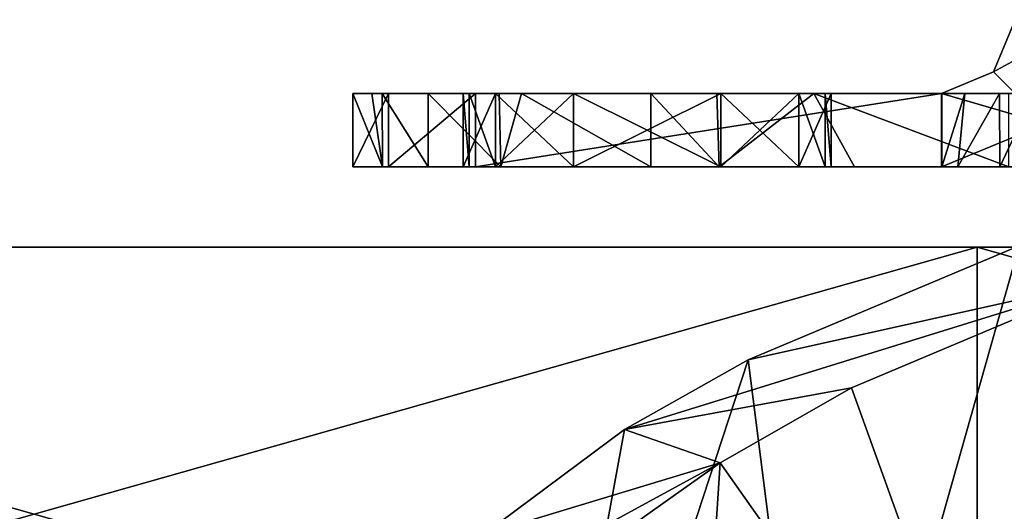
# Model space of a CAD drawing. Extents: x -1633 to 62, y -535 to 375.
# Tile 269 of 297: x -310 to -269, y 211 to 232. Entities that reach past the tile are written whole.
import ezdxf

# ---------------------------------------------------------------- set-up
doc = ezdxf.new("R2010")
doc.units = 0
doc.header["$LTSCALE"] = 33.374815
for name, color, linetype in [('1118', 7, 'CONTINUOUS'), ('1119', 7, 'CONTINUOUS'), ('1120', 7, 'CONTINUOUS'), ('1121', 7, 'CONTINUOUS'), ('1122', 7, 'CONTINUOUS'), ('1123', 7, 'CONTINUOUS'), ('1124', 7, 'CONTINUOUS'), ('1125', 7, 'CONTINUOUS'), ('1169', 7, 'CONTINUOUS'), ('1171', 7, 'CONTINUOUS'), ('1172', 7, 'CONTINUOUS'), ('1175', 7, 'CONTINUOUS'), ('1176', 7, 'CONTINUOUS'), ('1177', 7, 'CONTINUOUS'), ('1178', 7, 'CONTINUOUS'), ('1179', 7, 'CONTINUOUS'), ('1266', 7, 'CONTINUOUS'), ('1270', 7, 'CONTINUOUS'), ('1271', 7, 'CONTINUOUS'), ('411', 7, 'CONTINUOUS')]:
    doc.layers.add(name, color=color, linetype=linetype)

msp = doc.modelspace()

# ---------------------------------------------------------------- linework, layer by layer
at = {"layer": '1118', "color": 7, "linetype": 'CONTINUOUS'}
for points in [[(-294.787, 225.5, 39.518), (-296, 225.5, 22.5), (-282.502, 225.5, 19.039), (-294.787, 225.5, 39.518)], [(-282.502, 225.5, 19.039), (-296, 225.5, 22.5), (-296, 225.5, 19.039), (-282.502, 225.5, 19.039)], [(-282.502, 225.5, 19.039), (-296, 225.5, 19.039), (-287, 225.5, 4.5), (-282.502, 225.5, 19.039)], [(-287, 225.5, 4.5), (-296, 225.5, 19.039), (-290.182, 225.5, 3.182), (-287, 225.5, 4.5)], [(-290.182, 225.5, 3.182), (-296, 225.5, 19.039), (-291.5, 225.5), (-290.182, 225.5, 3.182)], [(-291.5, 225.5), (-296, 225.5, 19.039), (-296, 225.5, 8.844), (-291.5, 225.5)], [(-291.252, 225.5, -1.473), (-291.5, 225.5), (-296, 225.5, 8.844), (-291.252, 225.5, -1.473)], [(-296, 225.5, -1.351), (-291.252, 225.5, -1.473), (-296, 225.5, 8.844), (-296, 225.5, -1.351)], [(-291.252, 225.5, -1.473), (-296, 225.5, -1.351), (-284, 225.5, -21.741), (-291.252, 225.5, -1.473)], [(-284, 225.5, -21.741), (-296, 225.5, -1.351), (-296, 225.5, -11.546), (-284, 225.5, -21.741)], [(-296, 225.5, -21.741), (-284, 225.5, -21.741), (-296, 225.5, -11.546), (-296, 225.5, -21.741)], [(-284, 225.5, -21.741), (-296, 225.5, -21.741), (-284, 225.5, -42.131), (-284, 225.5, -21.741)], [(-284, 225.5, -42.131), (-296, 225.5, -21.741), (-296, 225.5, -31.936), (-284, 225.5, -42.131)], [(-296, 225.5, -42.131), (-284, 225.5, -42.131), (-296, 225.5, -31.936), (-296, 225.5, -42.131)], [(-284, 225.5, -42.131), (-296, 225.5, -42.131), (-291, 225.5, -62.5), (-284, 225.5, -42.131)], [(-291, 225.5, -62.5), (-296, 225.5, -42.131), (-294.536, 225.5, -61.036), (-291, 225.5, -62.5)], [(-294.536, 225.5, -61.036), (-296, 225.5, -42.131), (-296, 225.5, -57.5), (-294.536, 225.5, -61.036)], [(-277.917, 225.5, 39.429), (-294.787, 225.5, 39.518), (-282.502, 225.5, 19.039), (-277.917, 225.5, 39.429)], [(-294.787, 225.5, 39.518), (-277.917, 225.5, 39.429), (-292.924, 225.5, 49.495), (-294.787, 225.5, 39.518)], [(-292.924, 225.5, 49.495), (-277.917, 225.5, 39.429), (-289.97, 225.5, 60.061), (-292.924, 225.5, 49.495)], [(-291.252, 225.5, -1.473), (-284, 225.5, -21.741), (-290.182, 225.5, -3.182), (-291.252, 225.5, -1.473)], [(-272, 225.5, -62.5), (-284, 225.5, -42.131), (-291, 225.5, -62.5), (-272, 225.5, -62.5)], [(-290.182, 225.5, -3.182), (-284, 225.5, -21.741), (-287, 225.5, -4.5), (-290.182, 225.5, -3.182)], [(-289.97, 225.5, 60.061), (-277.917, 225.5, 39.429), (-269.13, 225.5, 59.819), (-289.97, 225.5, 60.061)], [(-289.97, 225.5, 60.061), (-269.13, 225.5, 59.819), (-283.855, 225.5, 75.106), (-289.97, 225.5, 60.061)], [(-281, 225.5, 4.5), (-282.502, 225.5, 19.039), (-287, 225.5, 4.5), (-281, 225.5, 4.5)], [(-287, 225.5, -4.5), (-284, 225.5, -21.741), (-281, 225.5, -4.5), (-287, 225.5, -4.5)], [(-284, 225.5, -21.741), (-272, 225.5, -21.741), (-281, 225.5, -4.5), (-284, 225.5, -21.741)], [(-272, 225.5, -21.741), (-284, 225.5, -21.741), (-272, 225.5, -37.5), (-272, 225.5, -21.741)], [(-272, 225.5, -37.5), (-284, 225.5, -21.741), (-272, 225.5, -42.131), (-272, 225.5, -37.5)], [(-272, 225.5, -42.131), (-284, 225.5, -21.741), (-284, 225.5, -42.131), (-272, 225.5, -42.131)], [(-272, 225.5, -42.131), (-284, 225.5, -42.131), (-272, 225.5, -62.5), (-272, 225.5, -42.131)], [(-283.855, 225.5, 75.106), (-269.13, 225.5, 59.819), (-281.06, 225.5, 80.486), (-283.855, 225.5, 75.106)], [(-269.63, 225.5, 19.144), (-277.917, 225.5, 39.429), (-282.502, 225.5, 19.039), (-269.63, 225.5, 19.144)], [(-269.63, 225.5, 19.144), (-282.502, 225.5, 19.039), (-271.341, 225.5, 8.964), (-269.63, 225.5, 19.144)], [(-271.341, 225.5, 8.964), (-282.502, 225.5, 19.039), (-271.993, 225.5, -1.334), (-271.341, 225.5, 8.964)], [(-271.993, 225.5, -1.334), (-282.502, 225.5, 19.039), (-276.5, 225.5), (-271.993, 225.5, -1.334)], [(-276.5, 225.5), (-282.502, 225.5, 19.039), (-277.818, 225.5, 3.182), (-276.5, 225.5)], [(-277.818, 225.5, 3.182), (-282.502, 225.5, 19.039), (-281, 225.5, 4.5), (-277.818, 225.5, 3.182)], [(-281.06, 225.5, 80.486), (-269.13, 225.5, 59.819), (-263.11, 225.5, 80.208), (-281.06, 225.5, 80.486)], [(-281.06, 225.5, 80.486), (-263.11, 225.5, 80.208), (-275.545, 225.5, 89.514), (-281.06, 225.5, 80.486)], [(-281, 225.5, -4.5), (-272, 225.5, -21.741), (-277.818, 225.5, -3.182), (-281, 225.5, -4.5)], [(-262.608, 225.5, 39.81), (-277.917, 225.5, 39.429), (-268.206, 225.5, 24.783), (-262.608, 225.5, 39.81)], [(-277.917, 225.5, 39.429), (-262.608, 225.5, 39.81), (-269.13, 225.5, 59.819), (-277.917, 225.5, 39.429)], [(-268.206, 225.5, 24.783), (-277.917, 225.5, 39.429), (-269.63, 225.5, 19.144), (-268.206, 225.5, 24.783)], [(-272, 225.5, -21.741), (-276.748, 225.5, -1.473), (-277.818, 225.5, -3.182), (-272, 225.5, -21.741)], [(-276.748, 225.5, -1.473), (-271.993, 225.5, -1.334), (-276.5, 225.5), (-276.748, 225.5, -1.473)], [(-271.993, 225.5, -1.334), (-276.748, 225.5, -1.473), (-272, 225.5, -2.5), (-271.993, 225.5, -1.334)], [(-272, 225.5, -2.5), (-276.748, 225.5, -1.473), (-272, 225.5, -21.741), (-272, 225.5, -2.5)], [(-275.545, 225.5, 89.514), (-263.11, 225.5, 80.208), (-269.257, 225.5, 98.02), (-275.545, 225.5, 89.514)]]:
    msp.add_3dface(points, dxfattribs=at)
at = {"layer": '1119', "color": 7, "linetype": 'CONTINUOUS'}
for points in [[(-272, 225.5, -37.5), (-272, 225.5, -42.131), (-267.757, 227.257, -62.5), (-272, 225.5, -37.5)], [(-267.757, 227.257, -37.5), (-272, 225.5, -37.5), (-267.757, 227.257, -62.5), (-267.757, 227.257, -37.5)], [(-272, 225.5, -42.131), (-272, 225.5, -62.5), (-267.757, 227.257, -62.5), (-272, 225.5, -42.131)]]:
    msp.add_3dface(points, dxfattribs=at)
at = {"layer": '1120', "color": 7, "linetype": 'CONTINUOUS'}
for points in [[(-296, 228.5, 22.5), (-295.228, 228.5, 36.085), (-296, 228.5, 19.039), (-296, 228.5, 22.5)], [(-295.228, 228.5, 36.085), (-294.796, 228.5, 39.453), (-296, 228.5, 19.039), (-295.228, 228.5, 36.085)], [(-296, 228.5, 19.039), (-294.796, 228.5, 39.453), (-282.707, 228.5, 19.039), (-296, 228.5, 19.039)], [(-294.536, 228.5, -61.036), (-296, 228.5, -57.5), (-284, 228.5, -42.131), (-294.536, 228.5, -61.036)], [(-296, 228.5, -57.5), (-296, 228.5, -42.131), (-284, 228.5, -42.131), (-296, 228.5, -57.5)], [(-296, 228.5, -42.131), (-296, 228.5, -37.5), (-284, 228.5, -21.741), (-296, 228.5, -42.131)], [(-284, 228.5, -42.131), (-296, 228.5, -42.131), (-284, 228.5, -21.741), (-284, 228.5, -42.131)], [(-296, 228.5, -37.5), (-296, 228.5, -21.741), (-284, 228.5, -21.741), (-296, 228.5, -37.5)], [(-296, 228.5, -21.741), (-296, 228.5, -17.5), (-291.252, 228.5, -1.473), (-296, 228.5, -21.741)], [(-284, 228.5, -21.741), (-296, 228.5, -21.741), (-287, 228.5, -4.5), (-284, 228.5, -21.741)], [(-287, 228.5, -4.5), (-296, 228.5, -21.741), (-290.182, 228.5, -3.182), (-287, 228.5, -4.5)], [(-290.182, 228.5, -3.182), (-296, 228.5, -21.741), (-291.252, 228.5, -1.473), (-290.182, 228.5, -3.182)], [(-296, 228.5, -17.5), (-296, 228.5, -1.351), (-291.252, 228.5, -1.473), (-296, 228.5, -17.5)], [(-296, 228.5, -1.351), (-296, 228.5, 2.5), (-282.707, 228.5, 19.039), (-296, 228.5, -1.351)], [(-296, 228.5, -1.351), (-282.707, 228.5, 19.039), (-290.182, 228.5, 3.182), (-296, 228.5, -1.351)], [(-291.252, 228.5, -1.473), (-296, 228.5, -1.351), (-291.5, 228.5), (-291.252, 228.5, -1.473)], [(-291.5, 228.5), (-296, 228.5, -1.351), (-290.182, 228.5, 3.182), (-291.5, 228.5)], [(-296, 228.5, 2.5), (-296, 228.5, 19.039), (-282.707, 228.5, 19.039), (-296, 228.5, 2.5)], [(-294.796, 228.5, 39.453), (-292.924, 228.5, 49.495), (-290.038, 228.5, 59.855), (-294.796, 228.5, 39.453)], [(-294.796, 228.5, 39.453), (-290.038, 228.5, 59.855), (-278.658, 228.5, 39.429), (-294.796, 228.5, 39.453)], [(-282.707, 228.5, 19.039), (-294.796, 228.5, 39.453), (-278.658, 228.5, 39.429), (-282.707, 228.5, 19.039)], [(-291, 228.5, -62.5), (-294.536, 228.5, -61.036), (-284, 228.5, -42.131), (-291, 228.5, -62.5)], [(-272, 228.5, -42.131), (-272, 228.5, -62.5), (-291, 228.5, -62.5), (-272, 228.5, -42.131)], [(-272, 228.5, -42.131), (-291, 228.5, -62.5), (-284, 228.5, -42.131), (-272, 228.5, -42.131)], [(-290.182, 228.5, 3.182), (-282.707, 228.5, 19.039), (-287, 228.5, 4.5), (-290.182, 228.5, 3.182)], [(-290.038, 228.5, 59.855), (-289.117, 228.5, 62.558), (-283.855, 228.5, 75.106), (-290.038, 228.5, 59.855)], [(-290.038, 228.5, 59.855), (-283.855, 228.5, 75.106), (-281.162, 228.5, 80.301), (-290.038, 228.5, 59.855)], [(-290.038, 228.5, 59.855), (-281.162, 228.5, 80.301), (-269.994, 228.5, 59.819), (-290.038, 228.5, 59.855)], [(-278.658, 228.5, 39.429), (-290.038, 228.5, 59.855), (-269.994, 228.5, 59.819), (-278.658, 228.5, 39.429)], [(-287, 228.5, 4.5), (-282.707, 228.5, 19.039), (-281, 228.5, 4.5), (-287, 228.5, 4.5)], [(-281, 228.5, -4.5), (-284, 228.5, -21.741), (-287, 228.5, -4.5), (-281, 228.5, -4.5)], [(-272, 228.5, -37.5), (-272, 228.5, -42.131), (-284, 228.5, -42.131), (-272, 228.5, -37.5)], [(-272, 228.5, -21.741), (-272, 228.5, -37.5), (-284, 228.5, -42.131), (-272, 228.5, -21.741)], [(-272, 228.5, -2.5), (-272, 228.5, -20), (-284, 228.5, -21.741), (-272, 228.5, -2.5)], [(-272, 228.5, -2.5), (-284, 228.5, -21.741), (-276.748, 228.5, -1.473), (-272, 228.5, -2.5)], [(-272, 228.5, -20), (-272, 228.5, -21.741), (-284, 228.5, -21.741), (-272, 228.5, -20)], [(-272, 228.5, -21.741), (-284, 228.5, -42.131), (-284, 228.5, -21.741), (-272, 228.5, -21.741)], [(-276.748, 228.5, -1.473), (-284, 228.5, -21.741), (-277.818, 228.5, -3.182), (-276.748, 228.5, -1.473)], [(-277.818, 228.5, -3.182), (-284, 228.5, -21.741), (-281, 228.5, -4.5), (-277.818, 228.5, -3.182)], [(-269.642, 228.5, 19.088), (-282.707, 228.5, 19.039), (-278.658, 228.5, 39.429), (-269.642, 228.5, 19.088)], [(-282.707, 228.5, 19.039), (-269.642, 228.5, 19.088), (-281, 228.5, 4.5), (-282.707, 228.5, 19.039)], [(-281.162, 228.5, 80.301), (-277.206, 228.5, 86.977), (-269.257, 228.5, 98.02), (-281.162, 228.5, 80.301)], [(-281.162, 228.5, 80.301), (-269.257, 228.5, 98.02), (-267.024, 228.5, 100.696), (-281.162, 228.5, 80.301)], [(-281.162, 228.5, 80.301), (-267.024, 228.5, 100.696), (-263.372, 228.5, 80.208), (-281.162, 228.5, 80.301)], [(-269.994, 228.5, 59.819), (-281.162, 228.5, 80.301), (-263.372, 228.5, 80.208), (-269.994, 228.5, 59.819)], [(-281, 228.5, 4.5), (-269.642, 228.5, 19.088), (-277.818, 228.5, 3.182), (-281, 228.5, 4.5)], [(-262.762, 228.5, 39.479), (-263.531, 228.5, 37.776), (-278.658, 228.5, 39.429), (-262.762, 228.5, 39.479)], [(-262.762, 228.5, 39.479), (-278.658, 228.5, 39.429), (-269.994, 228.5, 59.819), (-262.762, 228.5, 39.479)], [(-263.531, 228.5, 37.776), (-268.206, 228.5, 24.783), (-278.658, 228.5, 39.429), (-263.531, 228.5, 37.776)], [(-268.206, 228.5, 24.783), (-269.642, 228.5, 19.088), (-278.658, 228.5, 39.429), (-268.206, 228.5, 24.783)], [(-277.818, 228.5, 3.182), (-269.642, 228.5, 19.088), (-276.5, 228.5), (-277.818, 228.5, 3.182)], [(-271.993, 228.5, -1.345), (-272, 228.5, -2.5), (-276.748, 228.5, -1.473), (-271.993, 228.5, -1.345)], [(-271.993, 228.5, -1.345), (-276.748, 228.5, -1.473), (-276.5, 228.5), (-271.993, 228.5, -1.345)], [(-269.642, 228.5, 19.088), (-271.047, 228.5, 11.274), (-276.5, 228.5), (-269.642, 228.5, 19.088)], [(-271.047, 228.5, 11.274), (-271.993, 228.5, -1.345), (-276.5, 228.5), (-271.047, 228.5, 11.274)], [(-250.157, 228.5, 59.881), (-257.112, 228.5, 49.997), (-269.994, 228.5, 59.819), (-250.157, 228.5, 59.881)], [(-250.157, 228.5, 59.881), (-269.994, 228.5, 59.819), (-263.372, 228.5, 80.208), (-250.157, 228.5, 59.881)], [(-257.112, 228.5, 49.997), (-262.762, 228.5, 39.479), (-269.994, 228.5, 59.819), (-257.112, 228.5, 49.997)]]:
    msp.add_3dface(points, dxfattribs=at)
at = {"layer": '1121', "color": 7, "linetype": 'CONTINUOUS'}
for points in [[(-269.879, 229.379, -37.5), (-269, 231.5, -37.5), (-269.879, 229.379, -62.5), (-269.879, 229.379, -37.5)], [(-269, 231.5, -37.5), (-269, 231.5, -62.5), (-269.879, 229.379, -62.5), (-269, 231.5, -37.5)], [(-272, 228.5, -37.5), (-269.879, 229.379, -37.5), (-272, 228.5, -42.131), (-272, 228.5, -37.5)], [(-269.879, 229.379, -37.5), (-269.879, 229.379, -62.5), (-272, 228.5, -62.5), (-269.879, 229.379, -37.5)], [(-269.879, 229.379, -37.5), (-272, 228.5, -62.5), (-272, 228.5, -42.131), (-269.879, 229.379, -37.5)]]:
    msp.add_3dface(points, dxfattribs=at)
at = {"layer": '1122', "color": 7, "linetype": 'CONTINUOUS'}
for points in [[(-272, 225.5, -62.5), (-291, 225.5, -62.5), (-272, 228.5, -62.5), (-272, 225.5, -62.5)], [(-272, 228.5, -62.5), (-291, 225.5, -62.5), (-291, 228.5, -62.5), (-272, 228.5, -62.5)]]:
    msp.add_3dface(points, dxfattribs=at)
at = {"layer": '1123', "color": 7, "linetype": 'CONTINUOUS'}
for points in [[(-296, 225.5, 19.039), (-296, 225.5, 22.5), (-296, 228.5, 19.039), (-296, 225.5, 19.039)], [(-296, 225.5, 22.5), (-296, 228.5, 22.5), (-296, 228.5, 19.039), (-296, 225.5, 22.5)], [(-296, 225.5, 8.844), (-296, 225.5, 19.039), (-296, 228.5, 2.5), (-296, 225.5, 8.844)], [(-296, 228.5, 2.5), (-296, 225.5, 19.039), (-296, 228.5, 19.039), (-296, 228.5, 2.5)], [(-296, 225.5, -1.351), (-296, 225.5, 8.844), (-296, 228.5, -1.351), (-296, 225.5, -1.351)], [(-296, 225.5, -11.546), (-296, 225.5, -1.351), (-296, 228.5, -17.5), (-296, 225.5, -11.546)], [(-296, 228.5, -17.5), (-296, 225.5, -1.351), (-296, 228.5, -1.351), (-296, 228.5, -17.5)], [(-296, 228.5, -1.351), (-296, 225.5, 8.844), (-296, 228.5, 2.5), (-296, 228.5, -1.351)], [(-296, 225.5, -21.741), (-296, 225.5, -11.546), (-296, 228.5, -21.741), (-296, 225.5, -21.741)], [(-296, 225.5, -31.936), (-296, 225.5, -21.741), (-296, 228.5, -37.5), (-296, 225.5, -31.936)], [(-296, 228.5, -37.5), (-296, 225.5, -21.741), (-296, 228.5, -21.741), (-296, 228.5, -37.5)], [(-296, 228.5, -21.741), (-296, 225.5, -11.546), (-296, 228.5, -17.5), (-296, 228.5, -21.741)], [(-296, 225.5, -42.131), (-296, 225.5, -31.936), (-296, 228.5, -42.131), (-296, 225.5, -42.131)], [(-296, 225.5, -57.5), (-296, 225.5, -42.131), (-296, 228.5, -57.5), (-296, 225.5, -57.5)], [(-296, 228.5, -57.5), (-296, 225.5, -42.131), (-296, 228.5, -42.131), (-296, 228.5, -57.5)], [(-296, 228.5, -42.131), (-296, 225.5, -31.936), (-296, 228.5, -37.5), (-296, 228.5, -42.131)]]:
    msp.add_3dface(points, dxfattribs=at)
at = {"layer": '1124', "color": 7, "linetype": 'CONTINUOUS'}
for points in [[(-267.757, 227.257, -37.5), (-266, 231.5, -37.5), (-269.879, 229.379, -37.5), (-267.757, 227.257, -37.5)], [(-269.879, 229.379, -37.5), (-266, 231.5, -37.5), (-269, 231.5, -37.5), (-269.879, 229.379, -37.5)], [(-272, 228.5, -37.5), (-267.757, 227.257, -37.5), (-269.879, 229.379, -37.5), (-272, 228.5, -37.5)], [(-272, 225.5, -37.5), (-267.757, 227.257, -37.5), (-272, 228.5, -37.5), (-272, 225.5, -37.5)]]:
    msp.add_3dface(points, dxfattribs=at)
at = {"layer": '1125', "color": 7, "linetype": 'CONTINUOUS'}
for points in [[(-269, 231.5, -62.5), (-267.757, 227.257, -62.5), (-269.879, 229.379, -62.5), (-269, 231.5, -62.5)], [(-269.879, 229.379, -62.5), (-267.757, 227.257, -62.5), (-272, 228.5, -62.5), (-269.879, 229.379, -62.5)], [(-267.757, 227.257, -62.5), (-272, 225.5, -62.5), (-272, 228.5, -62.5), (-267.757, 227.257, -62.5)]]:
    msp.add_3dface(points, dxfattribs=at)
at = {"layer": '1169', "color": 7, "linetype": 'CONTINUOUS'}
for points in [[(-296, 225.5, 22.5), (-294.787, 225.5, 39.518), (-296, 228.5, 22.5), (-296, 225.5, 22.5)], [(-296, 228.5, 22.5), (-294.787, 225.5, 39.518), (-295.228, 228.5, 36.085), (-296, 228.5, 22.5)], [(-295.228, 228.5, 36.085), (-294.787, 225.5, 39.518), (-294.796, 228.5, 39.453), (-295.228, 228.5, 36.085)], [(-294.787, 225.5, 39.518), (-292.924, 225.5, 49.495), (-294.796, 228.5, 39.453), (-294.787, 225.5, 39.518)], [(-294.796, 228.5, 39.453), (-292.924, 225.5, 49.495), (-292.924, 228.5, 49.495), (-294.796, 228.5, 39.453)], [(-292.924, 225.5, 49.495), (-289.97, 225.5, 60.061), (-292.924, 228.5, 49.495), (-292.924, 225.5, 49.495)], [(-292.924, 228.5, 49.495), (-289.97, 225.5, 60.061), (-290.038, 228.5, 59.855), (-292.924, 228.5, 49.495)], [(-290.038, 228.5, 59.855), (-289.97, 225.5, 60.061), (-289.117, 228.5, 62.558), (-290.038, 228.5, 59.855)], [(-289.97, 225.5, 60.061), (-283.855, 225.5, 75.106), (-289.117, 228.5, 62.558), (-289.97, 225.5, 60.061)], [(-289.117, 228.5, 62.558), (-283.855, 225.5, 75.106), (-283.855, 228.5, 75.106), (-289.117, 228.5, 62.558)], [(-283.855, 225.5, 75.106), (-281.06, 225.5, 80.486), (-283.855, 228.5, 75.106), (-283.855, 225.5, 75.106)], [(-283.855, 228.5, 75.106), (-281.06, 225.5, 80.486), (-281.162, 228.5, 80.301), (-283.855, 228.5, 75.106)], [(-281.162, 228.5, 80.301), (-281.06, 225.5, 80.486), (-277.206, 228.5, 86.977), (-281.162, 228.5, 80.301)], [(-281.06, 225.5, 80.486), (-275.545, 225.5, 89.514), (-277.206, 228.5, 86.977), (-281.06, 225.5, 80.486)], [(-275.545, 225.5, 89.514), (-269.257, 225.5, 98.02), (-277.206, 228.5, 86.977), (-275.545, 225.5, 89.514)], [(-277.206, 228.5, 86.977), (-269.257, 225.5, 98.02), (-269.257, 228.5, 98.02), (-277.206, 228.5, 86.977)]]:
    msp.add_3dface(points, dxfattribs=at)
at = {"layer": '1171', "color": 7, "linetype": 'CONTINUOUS'}
for points in [[(-272, 225.5, -2.5), (-272, 225.5, -21.741), (-272, 228.5, -2.5), (-272, 225.5, -2.5)], [(-272, 225.5, -21.741), (-272, 225.5, -37.5), (-272, 228.5, -21.741), (-272, 225.5, -21.741)], [(-272, 228.5, -2.5), (-272, 225.5, -21.741), (-272, 228.5, -20), (-272, 228.5, -2.5)], [(-272, 228.5, -20), (-272, 225.5, -21.741), (-272, 228.5, -21.741), (-272, 228.5, -20)], [(-272, 225.5, -37.5), (-272, 228.5, -37.5), (-272, 228.5, -21.741), (-272, 225.5, -37.5)]]:
    msp.add_3dface(points, dxfattribs=at)
at = {"layer": '1172', "color": 7, "linetype": 'CONTINUOUS'}
for points in [[(-271.993, 225.5, -1.334), (-272, 225.5, -2.5), (-271.993, 228.5, -1.345), (-271.993, 225.5, -1.334)], [(-271.993, 228.5, -1.345), (-272, 225.5, -2.5), (-272, 228.5, -2.5), (-271.993, 228.5, -1.345)], [(-271.341, 225.5, 8.964), (-271.993, 225.5, -1.334), (-271.047, 228.5, 11.274), (-271.341, 225.5, 8.964)], [(-271.047, 228.5, 11.274), (-271.993, 225.5, -1.334), (-271.993, 228.5, -1.345), (-271.047, 228.5, 11.274)], [(-269.63, 225.5, 19.144), (-271.341, 225.5, 8.964), (-269.642, 228.5, 19.088), (-269.63, 225.5, 19.144)], [(-269.642, 228.5, 19.088), (-271.341, 225.5, 8.964), (-271.047, 228.5, 11.274), (-269.642, 228.5, 19.088)], [(-268.206, 228.5, 24.783), (-269.63, 225.5, 19.144), (-269.642, 228.5, 19.088), (-268.206, 228.5, 24.783)], [(-268.206, 225.5, 24.783), (-269.63, 225.5, 19.144), (-268.206, 228.5, 24.783), (-268.206, 225.5, 24.783)]]:
    msp.add_3dface(points, dxfattribs=at)
at = {"layer": '1175', "color": 7, "linetype": 'CONTINUOUS'}
for points in [[(-294.536, 225.5, -61.036), (-296, 225.5, -57.5), (-294.536, 228.5, -61.036), (-294.536, 225.5, -61.036)], [(-294.536, 228.5, -61.036), (-296, 225.5, -57.5), (-296, 228.5, -57.5), (-294.536, 228.5, -61.036)], [(-291, 225.5, -62.5), (-294.536, 225.5, -61.036), (-291, 228.5, -62.5), (-291, 225.5, -62.5)], [(-291, 228.5, -62.5), (-294.536, 225.5, -61.036), (-294.536, 228.5, -61.036), (-291, 228.5, -62.5)]]:
    msp.add_3dface(points, dxfattribs=at)
at = {"layer": '1176', "color": 7, "linetype": 'CONTINUOUS'}
for points in [[(-287, 225.5, -4.5), (-281, 225.5, -4.5), (-287, 228.5, -4.5), (-287, 225.5, -4.5)], [(-281, 225.5, -4.5), (-281, 228.5, -4.5), (-287, 228.5, -4.5), (-281, 225.5, -4.5)]]:
    msp.add_3dface(points, dxfattribs=at)
at = {"layer": '1177', "color": 7, "linetype": 'CONTINUOUS'}
for points in [[(-277.818, 225.5, 3.182), (-281, 225.5, 4.5), (-277.818, 228.5, 3.182), (-277.818, 225.5, 3.182)], [(-281, 225.5, 4.5), (-281, 228.5, 4.5), (-277.818, 228.5, 3.182), (-281, 225.5, 4.5)], [(-281, 225.5, -4.5), (-277.818, 225.5, -3.182), (-281, 228.5, -4.5), (-281, 225.5, -4.5)], [(-277.818, 225.5, -3.182), (-277.818, 228.5, -3.182), (-281, 228.5, -4.5), (-277.818, 225.5, -3.182)], [(-277.818, 225.5, -3.182), (-276.748, 225.5, -1.473), (-277.818, 228.5, -3.182), (-277.818, 225.5, -3.182)], [(-276.748, 225.5, -1.473), (-276.748, 228.5, -1.473), (-277.818, 228.5, -3.182), (-276.748, 225.5, -1.473)], [(-276.5, 225.5), (-277.818, 225.5, 3.182), (-276.5, 228.5), (-276.5, 225.5)], [(-277.818, 225.5, 3.182), (-277.818, 228.5, 3.182), (-276.5, 228.5), (-277.818, 225.5, 3.182)], [(-276.748, 225.5, -1.473), (-276.5, 225.5), (-276.748, 228.5, -1.473), (-276.748, 225.5, -1.473)], [(-276.748, 228.5, -1.473), (-276.5, 225.5), (-276.5, 228.5), (-276.748, 228.5, -1.473)]]:
    msp.add_3dface(points, dxfattribs=at)
at = {"layer": '1178', "color": 7, "linetype": 'CONTINUOUS'}
for points in [[(-281, 225.5, 4.5), (-287, 225.5, 4.5), (-281, 228.5, 4.5), (-281, 225.5, 4.5)], [(-287, 225.5, 4.5), (-287, 228.5, 4.5), (-281, 228.5, 4.5), (-287, 225.5, 4.5)]]:
    msp.add_3dface(points, dxfattribs=at)
at = {"layer": '1179', "color": 7, "linetype": 'CONTINUOUS'}
for points in [[(-290.182, 225.5, 3.182), (-291.5, 225.5), (-290.182, 228.5, 3.182), (-290.182, 225.5, 3.182)], [(-291.5, 225.5), (-291.252, 225.5, -1.473), (-291.5, 228.5), (-291.5, 225.5)], [(-291.5, 225.5), (-291.5, 228.5), (-290.182, 228.5, 3.182), (-291.5, 225.5)], [(-291.252, 225.5, -1.473), (-291.252, 228.5, -1.473), (-291.5, 228.5), (-291.252, 225.5, -1.473)], [(-291.252, 225.5, -1.473), (-290.182, 225.5, -3.182), (-291.252, 228.5, -1.473), (-291.252, 225.5, -1.473)], [(-290.182, 225.5, -3.182), (-290.182, 228.5, -3.182), (-291.252, 228.5, -1.473), (-290.182, 225.5, -3.182)], [(-287, 225.5, 4.5), (-290.182, 225.5, 3.182), (-287, 228.5, 4.5), (-287, 225.5, 4.5)], [(-290.182, 225.5, 3.182), (-290.182, 228.5, 3.182), (-287, 228.5, 4.5), (-290.182, 225.5, 3.182)], [(-290.182, 225.5, -3.182), (-287, 225.5, -4.5), (-290.182, 228.5, -3.182), (-290.182, 225.5, -3.182)], [(-287, 225.5, -4.5), (-287, 228.5, -4.5), (-290.182, 228.5, -3.182), (-287, 225.5, -4.5)]]:
    msp.add_3dface(points, dxfattribs=at)
at = {"layer": '1266', "linetype": 'CONTINUOUS'}
for points in [[(-275.674, 216.508, -307.306), (-267.801, 194.695, -328.799), (-265.22, 220.905, -320.447), (-275.674, 216.508, -307.306)], [(-281.022, 213.454, -298.443), (-267.801, 194.695, -328.799), (-275.674, 216.508, -307.306), (-281.022, 213.454, -298.443)], [(-284.207, 211.188, -291.976), (-282.723, 187.455, -307.478), (-281.022, 213.454, -298.443), (-284.207, 211.188, -291.976)], [(-282.723, 187.455, -307.478), (-267.801, 194.695, -328.799), (-281.022, 213.454, -298.443), (-282.723, 187.455, -307.478)]]:
    msp.add_3dface(points, dxfattribs=at)
at = {"layer": '1270', "linetype": 'CONTINUOUS'}
for points in [[(-265.22, 220.905, -320.447), (-268.839, 222.286, -323.613), (-279.881, 217.65, -309.753), (-265.22, 220.905, -320.447)], [(-275.674, 216.508, -307.306), (-265.22, 220.905, -320.447), (-284.92, 214.81, -301.504), (-275.674, 216.508, -307.306)], [(-284.92, 214.81, -301.504), (-265.22, 220.905, -320.447), (-279.881, 217.65, -309.753), (-284.92, 214.81, -301.504)], [(-281.022, 213.454, -298.443), (-275.674, 216.508, -307.306), (-284.92, 214.81, -301.504), (-281.022, 213.454, -298.443)], [(-281.022, 213.454, -298.443), (-284.92, 214.81, -301.504), (-290.667, 210.526, -289.316), (-281.022, 213.454, -298.443)], [(-284.207, 211.188, -291.976), (-281.022, 213.454, -298.443), (-294.788, 205.952, -276.585), (-284.207, 211.188, -291.976)], [(-294.788, 205.952, -276.585), (-281.022, 213.454, -298.443), (-290.667, 210.526, -289.316), (-294.788, 205.952, -276.585)]]:
    msp.add_3dface(points, dxfattribs=at)
at = {"layer": '1271', "linetype": 'CONTINUOUS'}
for points in [[(-279.881, 217.65, -309.753), (-268.839, 222.286, -323.613), (-276.872, 193.918, -325.471), (-279.881, 217.65, -309.753)], [(-268.839, 222.286, -323.613), (-258.559, 199.977, -344.126), (-276.872, 193.918, -325.471), (-268.839, 222.286, -323.613)], [(-284.92, 214.81, -301.504), (-279.881, 217.65, -309.753), (-290.152, 186.319, -303.426), (-284.92, 214.81, -301.504)], [(-279.881, 217.65, -309.753), (-276.872, 193.918, -325.471), (-290.152, 186.319, -303.426), (-279.881, 217.65, -309.753)], [(-290.667, 210.526, -289.316), (-284.92, 214.81, -301.504), (-290.152, 186.319, -303.426), (-290.667, 210.526, -289.316)]]:
    msp.add_3dface(points, dxfattribs=at)
at = {"layer": '411', "color": 7, "linetype": 'CONTINUOUS'}
for points in [[(-347.429, 200.476, -102.148), (-347.429, 222.23, -35.198), (-270.544, 200.476, -102.148), (-347.429, 200.476, -102.148)], [(-347.429, 222.23, -35.198), (-347.429, 222.23, 35.198), (-270.544, 222.23, -35.198), (-347.429, 222.23, -35.198)], [(-270.544, 200.476, -102.148), (-347.429, 222.23, -35.198), (-270.544, 222.23, -35.198), (-270.544, 200.476, -102.148)], [(-347.429, 222.23, 35.198), (-347.429, 200.476, 102.148), (-270.544, 222.23, 35.198), (-347.429, 222.23, 35.198)], [(-270.544, 222.23, -35.198), (-347.429, 222.23, 35.198), (-270.544, 222.23, 35.198), (-270.544, 222.23, -35.198)], [(-270.544, 222.23, 35.198), (-347.429, 200.476, 102.148), (-270.544, 200.476, 102.148), (-270.544, 222.23, 35.198)], [(-270.544, 200.476, -102.148), (-270.544, 222.23, -35.198), (-193.658, 200.476, -102.148), (-270.544, 200.476, -102.148)], [(-270.544, 222.23, -35.198), (-270.544, 222.23, 35.198), (-193.658, 222.23, -35.198), (-270.544, 222.23, -35.198)], [(-193.658, 200.476, -102.148), (-270.544, 222.23, -35.198), (-193.658, 222.23, -35.198), (-193.658, 200.476, -102.148)], [(-270.544, 222.23, 35.198), (-270.544, 200.476, 102.148), (-193.658, 222.23, 35.198), (-270.544, 222.23, 35.198)], [(-193.658, 222.23, -35.198), (-270.544, 222.23, 35.198), (-193.658, 222.23, 35.198), (-193.658, 222.23, -35.198)], [(-193.658, 222.23, 35.198), (-270.544, 200.476, 102.148), (-193.658, 200.476, 102.148), (-193.658, 222.23, 35.198)]]:
    msp.add_3dface(points, dxfattribs=at)

doc.saveas('drawing.dxf')
